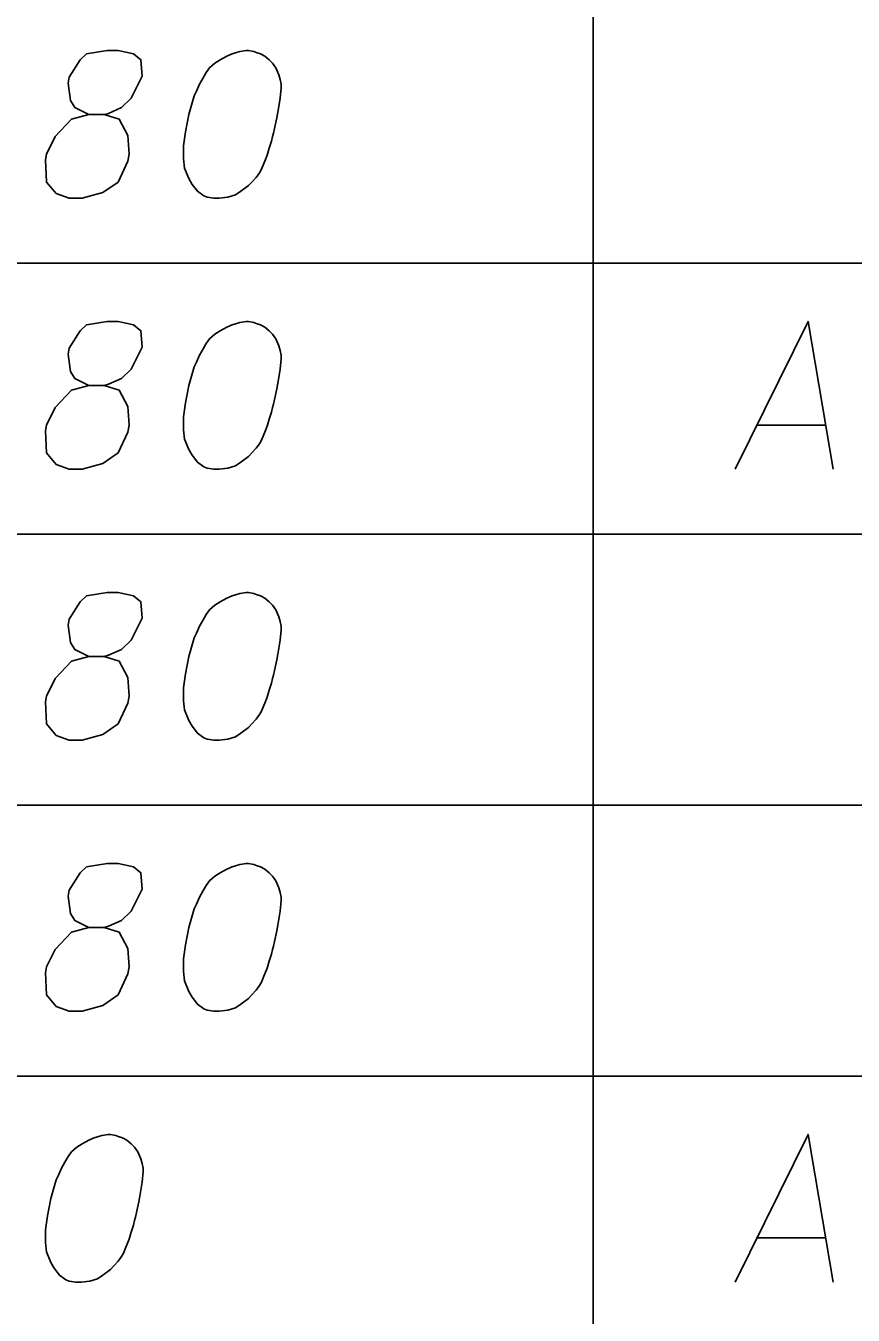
# Model space of a CAD drawing. Extents: x 2074207 to 2076812, y 516372 to 523312.
# Drawn here: x 2076426.64 to 2076453.5, y 518799.58 to 518841.45 of the extents above; entities that cross this region are included whole.
import ezdxf

# ---------------------------------------------------------------- set-up
doc = ezdxf.new("R2010")
doc.units = 0
doc.layers.add('Prop DirtTable_ Soil Test Results - Outline (Minor)', color=7, linetype='Continuous')
doc.layers.add('Prop DirtTable_ Soil Test Results - Tx (Sample Data)', color=7, linetype='Continuous')

msp = doc.modelspace()

# ---------------------------------------------------------------- linework, layer by layer
at = {"layer": 'Prop DirtTable_ Soil Test Results - Outline (Minor)'}
for p, q in [((2076445.063, 518842.543), (2076445.063, 518833.743)), ((2076260.609, 518833.743), (2076811.903, 518833.743)), ((2076260.609, 518833.743), (2076811.903, 518833.743)), ((2076445.063, 518833.743), (2076445.063, 518824.943)), ((2076260.609, 518824.943), (2076811.903, 518824.943)), ((2076260.609, 518824.943), (2076811.903, 518824.943)), ((2076445.063, 518824.943), (2076445.063, 518816.143)), ((2076260.609, 518816.143), (2076811.903, 518816.143)), ((2076260.609, 518816.143), (2076811.903, 518816.143)), ((2076445.063, 518816.143), (2076445.063, 518807.343)), ((2076260.609, 518807.343), (2076811.903, 518807.343)), ((2076260.609, 518807.343), (2076811.903, 518807.343)), ((2076445.063, 518807.343), (2076445.063, 518798.543))]:
    msp.add_line(p, q, dxfattribs=at)
at = {"layer": 'Prop DirtTable_ Soil Test Results - Tx (Sample Data)'}
for points in [[(2076428.687, 518838.571), (2076429.18, 518838.571), (2076429.322, 518838.609), (2076429.745, 518838.798), (2076430.062, 518839.1), (2076430.415, 518839.818), (2076430.38, 518840.347), (2076430.133, 518840.536), (2076429.639, 518840.65), (2076429.286, 518840.65), (2076428.616, 518840.536), (2076428.404, 518840.347), (2076428.052, 518839.78), (2076428.016, 518839.591), (2076428.087, 518839.024), (2076428.228, 518838.798), (2076428.687, 518838.571), (2076428.122, 518838.42), (2076427.593, 518837.853), (2076427.311, 518837.286), (2076427.276, 518837.097), (2076427.311, 518836.379), (2076427.628, 518836.001), (2076428.052, 518835.85), (2076428.475, 518835.85), (2076429.145, 518836.039), (2076429.639, 518836.379), (2076429.957, 518837.059), (2076429.992, 518837.286), (2076429.957, 518837.891), (2076429.674, 518838.42), (2076429.18, 518838.571)], [(2076433.872, 518840.65), (2076433.802, 518840.65), (2076433.59, 518840.612), (2076433.449, 518840.574), (2076433.343, 518840.536), (2076433.167, 518840.461), (2076432.955, 518840.347), (2076432.779, 518840.234), (2076432.602, 518840.083), (2076432.496, 518839.932), (2076432.391, 518839.743), (2076432.285, 518839.554), (2076432.179, 518839.327), (2076432.108, 518839.176), (2076432.038, 518838.949), (2076431.932, 518838.571), (2076431.826, 518838.004), (2076431.756, 518837.55), (2076431.756, 518837.135), (2076431.791, 518836.832), (2076431.932, 518836.492), (2076432.038, 518836.303), (2076432.214, 518836.076), (2076432.426, 518835.925), (2076432.532, 518835.887), (2076432.743, 518835.85), (2076432.92, 518835.85), (2076433.202, 518835.887), (2076433.449, 518835.963), (2076433.625, 518836.076), (2076433.872, 518836.265), (2076433.978, 518836.379), (2076434.119, 518836.53), (2076434.225, 518836.681), (2076434.295, 518836.795), (2076434.366, 518836.983), (2076434.401, 518837.059), (2076434.472, 518837.248), (2076434.542, 518837.475), (2076434.613, 518837.702), (2076434.648, 518837.853), (2076434.683, 518837.966), (2076434.719, 518838.117), (2076434.789, 518838.458), (2076434.825, 518838.646), (2076434.86, 518838.835), (2076434.895, 518839.1), (2076434.93, 518839.44), (2076434.93, 518839.554), (2076434.895, 518839.705), (2076434.86, 518839.856), (2076434.754, 518840.083), (2076434.648, 518840.234), (2076434.542, 518840.347), (2076434.401, 518840.461), (2076434.26, 518840.536), (2076434.154, 518840.574), (2076434.049, 518840.612), (2076433.872, 518840.65)], [(2076428.687, 518829.771), (2076429.18, 518829.771), (2076429.322, 518829.809), (2076429.745, 518829.998), (2076430.062, 518830.3), (2076430.415, 518831.018), (2076430.38, 518831.547), (2076430.133, 518831.736), (2076429.639, 518831.85), (2076429.286, 518831.85), (2076428.616, 518831.736), (2076428.404, 518831.547), (2076428.052, 518830.98), (2076428.016, 518830.791), (2076428.087, 518830.224), (2076428.228, 518829.998), (2076428.687, 518829.771), (2076428.122, 518829.62), (2076427.593, 518829.053), (2076427.311, 518828.486), (2076427.276, 518828.297), (2076427.311, 518827.579), (2076427.628, 518827.201), (2076428.052, 518827.05), (2076428.475, 518827.05), (2076429.145, 518827.239), (2076429.639, 518827.579), (2076429.957, 518828.259), (2076429.992, 518828.486), (2076429.957, 518829.091), (2076429.674, 518829.62), (2076429.18, 518829.771)], [(2076433.872, 518831.85), (2076433.802, 518831.85), (2076433.59, 518831.812), (2076433.449, 518831.774), (2076433.343, 518831.736), (2076433.167, 518831.661), (2076432.955, 518831.547), (2076432.779, 518831.434), (2076432.602, 518831.283), (2076432.496, 518831.132), (2076432.391, 518830.943), (2076432.285, 518830.754), (2076432.179, 518830.527), (2076432.108, 518830.376), (2076432.038, 518830.149), (2076431.932, 518829.771), (2076431.826, 518829.204), (2076431.756, 518828.75), (2076431.756, 518828.335), (2076431.791, 518828.032), (2076431.932, 518827.692), (2076432.038, 518827.503), (2076432.214, 518827.276), (2076432.426, 518827.125), (2076432.532, 518827.087), (2076432.743, 518827.05), (2076432.92, 518827.05), (2076433.202, 518827.087), (2076433.449, 518827.163), (2076433.625, 518827.276), (2076433.872, 518827.465), (2076433.978, 518827.579), (2076434.119, 518827.73), (2076434.225, 518827.881), (2076434.295, 518827.995), (2076434.366, 518828.183), (2076434.401, 518828.259), (2076434.472, 518828.448), (2076434.542, 518828.675), (2076434.613, 518828.902), (2076434.648, 518829.053), (2076434.683, 518829.166), (2076434.719, 518829.317), (2076434.789, 518829.658), (2076434.825, 518829.846), (2076434.86, 518830.035), (2076434.895, 518830.3), (2076434.93, 518830.64), (2076434.93, 518830.754), (2076434.895, 518830.905), (2076434.86, 518831.056), (2076434.754, 518831.283), (2076434.648, 518831.434), (2076434.542, 518831.547), (2076434.401, 518831.661), (2076434.26, 518831.736), (2076434.154, 518831.774), (2076434.049, 518831.812), (2076433.872, 518831.85)], [(2076449.676, 518827.05), (2076452.039, 518831.85), (2076452.85, 518827.05)], [(2076450.381, 518828.486), (2076452.603, 518828.486)], [(2076428.687, 518820.971), (2076429.18, 518820.971), (2076429.322, 518821.009), (2076429.745, 518821.198), (2076430.062, 518821.5), (2076430.415, 518822.218), (2076430.38, 518822.747), (2076430.133, 518822.936), (2076429.639, 518823.05), (2076429.286, 518823.05), (2076428.616, 518822.936), (2076428.404, 518822.747), (2076428.052, 518822.18), (2076428.016, 518821.991), (2076428.087, 518821.424), (2076428.228, 518821.198), (2076428.687, 518820.971), (2076428.122, 518820.82), (2076427.593, 518820.253), (2076427.311, 518819.686), (2076427.276, 518819.497), (2076427.311, 518818.779), (2076427.628, 518818.401), (2076428.052, 518818.25), (2076428.475, 518818.25), (2076429.145, 518818.439), (2076429.639, 518818.779), (2076429.957, 518819.459), (2076429.992, 518819.686), (2076429.957, 518820.291), (2076429.674, 518820.82), (2076429.18, 518820.971)], [(2076433.872, 518823.05), (2076433.802, 518823.05), (2076433.59, 518823.012), (2076433.449, 518822.974), (2076433.343, 518822.936), (2076433.167, 518822.861), (2076432.955, 518822.747), (2076432.779, 518822.634), (2076432.602, 518822.483), (2076432.496, 518822.332), (2076432.391, 518822.143), (2076432.285, 518821.954), (2076432.179, 518821.727), (2076432.108, 518821.576), (2076432.038, 518821.349), (2076431.932, 518820.971), (2076431.826, 518820.404), (2076431.756, 518819.95), (2076431.756, 518819.535), (2076431.791, 518819.232), (2076431.932, 518818.892), (2076432.038, 518818.703), (2076432.214, 518818.476), (2076432.426, 518818.325), (2076432.532, 518818.287), (2076432.743, 518818.25), (2076432.92, 518818.25), (2076433.202, 518818.287), (2076433.449, 518818.363), (2076433.625, 518818.476), (2076433.872, 518818.665), (2076433.978, 518818.779), (2076434.119, 518818.93), (2076434.225, 518819.081), (2076434.295, 518819.195), (2076434.366, 518819.383), (2076434.401, 518819.459), (2076434.472, 518819.648), (2076434.542, 518819.875), (2076434.613, 518820.102), (2076434.648, 518820.253), (2076434.683, 518820.366), (2076434.719, 518820.517), (2076434.789, 518820.858), (2076434.825, 518821.046), (2076434.86, 518821.235), (2076434.895, 518821.5), (2076434.93, 518821.84), (2076434.93, 518821.954), (2076434.895, 518822.105), (2076434.86, 518822.256), (2076434.754, 518822.483), (2076434.648, 518822.634), (2076434.542, 518822.747), (2076434.401, 518822.861), (2076434.26, 518822.936), (2076434.154, 518822.974), (2076434.049, 518823.012), (2076433.872, 518823.05)], [(2076428.687, 518812.171), (2076429.18, 518812.171), (2076429.322, 518812.209), (2076429.745, 518812.398), (2076430.062, 518812.7), (2076430.415, 518813.418), (2076430.38, 518813.947), (2076430.133, 518814.136), (2076429.639, 518814.25), (2076429.286, 518814.25), (2076428.616, 518814.136), (2076428.404, 518813.947), (2076428.052, 518813.38), (2076428.016, 518813.191), (2076428.087, 518812.624), (2076428.228, 518812.398), (2076428.687, 518812.171), (2076428.122, 518812.02), (2076427.593, 518811.453), (2076427.311, 518810.886), (2076427.276, 518810.697), (2076427.311, 518809.979), (2076427.628, 518809.601), (2076428.052, 518809.45), (2076428.475, 518809.45), (2076429.145, 518809.639), (2076429.639, 518809.979), (2076429.957, 518810.659), (2076429.992, 518810.886), (2076429.957, 518811.491), (2076429.674, 518812.02), (2076429.18, 518812.171)], [(2076433.872, 518814.25), (2076433.802, 518814.25), (2076433.59, 518814.212), (2076433.449, 518814.174), (2076433.343, 518814.136), (2076433.167, 518814.061), (2076432.955, 518813.947), (2076432.779, 518813.834), (2076432.602, 518813.683), (2076432.496, 518813.532), (2076432.391, 518813.343), (2076432.285, 518813.154), (2076432.179, 518812.927), (2076432.108, 518812.776), (2076432.038, 518812.549), (2076431.932, 518812.171), (2076431.826, 518811.604), (2076431.756, 518811.15), (2076431.756, 518810.735), (2076431.791, 518810.432), (2076431.932, 518810.092), (2076432.038, 518809.903), (2076432.214, 518809.676), (2076432.426, 518809.525), (2076432.532, 518809.487), (2076432.743, 518809.45), (2076432.92, 518809.45), (2076433.202, 518809.487), (2076433.449, 518809.563), (2076433.625, 518809.676), (2076433.872, 518809.865), (2076433.978, 518809.979), (2076434.119, 518810.13), (2076434.225, 518810.281), (2076434.295, 518810.395), (2076434.366, 518810.583), (2076434.401, 518810.659), (2076434.472, 518810.848), (2076434.542, 518811.075), (2076434.613, 518811.302), (2076434.648, 518811.453), (2076434.683, 518811.566), (2076434.719, 518811.717), (2076434.789, 518812.058), (2076434.825, 518812.246), (2076434.86, 518812.435), (2076434.895, 518812.7), (2076434.93, 518813.04), (2076434.93, 518813.154), (2076434.895, 518813.305), (2076434.86, 518813.456), (2076434.754, 518813.683), (2076434.648, 518813.834), (2076434.542, 518813.947), (2076434.401, 518814.061), (2076434.26, 518814.136), (2076434.154, 518814.174), (2076434.049, 518814.212), (2076433.872, 518814.25)], [(2076429.392, 518805.45), (2076429.322, 518805.45), (2076429.11, 518805.412), (2076428.969, 518805.374), (2076428.863, 518805.336), (2076428.687, 518805.261), (2076428.475, 518805.147), (2076428.299, 518805.034), (2076428.122, 518804.883), (2076428.016, 518804.732), (2076427.911, 518804.543), (2076427.805, 518804.354), (2076427.699, 518804.127), (2076427.628, 518803.976), (2076427.558, 518803.749), (2076427.452, 518803.371), (2076427.346, 518802.804), (2076427.276, 518802.35), (2076427.276, 518801.935), (2076427.311, 518801.632), (2076427.452, 518801.292), (2076427.558, 518801.103), (2076427.734, 518800.876), (2076427.946, 518800.725), (2076428.052, 518800.687), (2076428.263, 518800.65), (2076428.44, 518800.65), (2076428.722, 518800.687), (2076428.969, 518800.763), (2076429.145, 518800.876), (2076429.392, 518801.065), (2076429.498, 518801.179), (2076429.639, 518801.33), (2076429.745, 518801.481), (2076429.815, 518801.595), (2076429.886, 518801.783), (2076429.921, 518801.859), (2076429.992, 518802.048), (2076430.062, 518802.275), (2076430.133, 518802.502), (2076430.168, 518802.653), (2076430.203, 518802.766), (2076430.239, 518802.917), (2076430.309, 518803.258), (2076430.345, 518803.446), (2076430.38, 518803.635), (2076430.415, 518803.9), (2076430.45, 518804.24), (2076430.45, 518804.354), (2076430.415, 518804.505), (2076430.38, 518804.656), (2076430.274, 518804.883), (2076430.168, 518805.034), (2076430.062, 518805.147), (2076429.921, 518805.261), (2076429.78, 518805.336), (2076429.674, 518805.374), (2076429.569, 518805.412), (2076429.392, 518805.45)], [(2076449.676, 518800.65), (2076452.039, 518805.45), (2076452.85, 518800.65)], [(2076450.381, 518802.086), (2076452.603, 518802.086)]]:
    msp.add_lwpolyline(points, dxfattribs=at)

doc.saveas('drawing.dxf')
